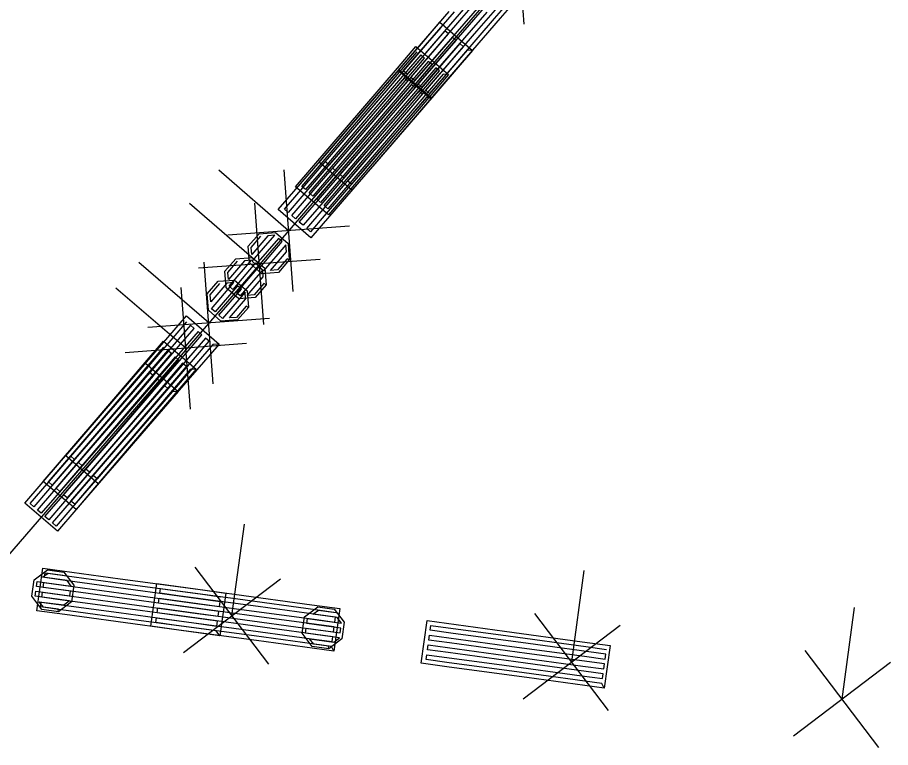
# Model space of a CAD drawing. Extents: x -266179 to -264727, y -1243225 to -1241702.
# Drawn here: x -264816.76 to -264802.58, y -1242509.48 to -1242497.62 of the extents above; entities that cross this region are included whole.
import ezdxf

# ---------------------------------------------------------------- set-up
doc = ezdxf.new("R2010")
doc.units = 0
for name, color, linetype in [('Vrstva 1', 7, 'Continuous'), ('Vrstva 19', 7, 'Continuous'), ('Vrstva 21', 7, 'Continuous')]:
    doc.layers.add(name, color=color, linetype=linetype)

msp = doc.modelspace()

# ---------------------------------------------------------------- linework, layer by layer
at = {"layer": 'Vrstva 1'}
msp.add_line((-264809.09, -1242497.3), (-264816.92, -1242506.37), dxfattribs=at)
at = {"layer": 'Vrstva 19'}
msp.add_line((-264809.09, -1242497.3), (-264816.92, -1242506.37), dxfattribs=at)
for points in [[(-264808.087, -1242496.674), (-264808.918, -1242497.634), (-264809.749, -1242498.594), (-264810.05, -1242498.942), (-264810.579, -1242498.484), (-264809.748, -1242497.524)], [(-264809.258, -1242497.432), (-264810.089, -1242498.392), (-264810.312, -1242498.649), (-264810.372, -1242498.597), (-264809.541, -1242497.636), (-264808.71, -1242496.676)], [(-264808.185, -1242496.681), (-264809.016, -1242497.641), (-264809.847, -1242498.601), (-264810.07, -1242498.858), (-264810.13, -1242498.806), (-264809.299, -1242497.846), (-264808.468, -1242496.885)], [(-264809.137, -1242497.536), (-264809.968, -1242498.497), (-264810.191, -1242498.754), (-264810.251, -1242498.701), (-264809.42, -1242497.741), (-264808.589, -1242496.781)], [(-264809.379, -1242497.327), (-264810.21, -1242498.287), (-264810.433, -1242498.544), (-264810.493, -1242498.492), (-264809.662, -1242497.532)], [(-264809.368, -1242498.159), (-264810.198, -1242499.121), (-264811.028, -1242500.082), (-264811.329, -1242500.43), (-264811.859, -1242499.972), (-264811.029, -1242499.011), (-264810.199, -1242498.05), (-264809.898, -1242497.702), (-264809.368, -1242498.159), (-264809.454, -1242498.152), (-264810.284, -1242499.113), (-264811.114, -1242500.074), (-264811.336, -1242500.331), (-264811.397, -1242500.279), (-264810.567, -1242499.318), (-264809.737, -1242498.357), (-264809.514, -1242498.099), (-264809.575, -1242498.047), (-264810.405, -1242499.008), (-264811.235, -1242499.969), (-264811.457, -1242500.227), (-264811.518, -1242500.174), (-264810.688, -1242499.213), (-264809.858, -1242498.252), (-264809.635, -1242497.995), (-264809.696, -1242497.942), (-264810.526, -1242498.903), (-264811.356, -1242499.865), (-264811.578, -1242500.122), (-264811.639, -1242500.07), (-264810.809, -1242499.109), (-264809.979, -1242498.147), (-264809.757, -1242497.89), (-264809.817, -1242497.838), (-264810.647, -1242498.799), (-264811.477, -1242499.76), (-264811.7, -1242500.017), (-264811.76, -1242499.965), (-264810.93, -1242499.004), (-264810.1, -1242498.043), (-264809.878, -1242497.785)], [(-264809.759, -1242498.551), (-264810.585, -1242499.516), (-264811.411, -1242500.48), (-264811.711, -1242500.83), (-264812.242, -1242500.374), (-264811.416, -1242499.41), (-264810.59, -1242498.445), (-264810.29, -1242498.096), (-264809.759, -1242498.551), (-264809.844, -1242498.544), (-264810.671, -1242499.508), (-264811.497, -1242500.473), (-264811.718, -1242500.731), (-264811.779, -1242500.679), (-264810.953, -1242499.714), (-264810.126, -1242498.75), (-264809.905, -1242498.492), (-264809.966, -1242498.44), (-264810.792, -1242499.404), (-264811.618, -1242500.369), (-264811.84, -1242500.627), (-264811.9, -1242500.575), (-264811.074, -1242499.61), (-264810.248, -1242498.646), (-264810.027, -1242498.388), (-264810.087, -1242498.336), (-264810.914, -1242499.3), (-264811.74, -1242500.264), (-264811.961, -1242500.523), (-264812.022, -1242500.471), (-264811.196, -1242499.506), (-264810.369, -1242498.542), (-264810.148, -1242498.283), (-264810.209, -1242498.231), (-264811.035, -1242499.196), (-264811.861, -1242500.16), (-264812.083, -1242500.419), (-264812.143, -1242500.366), (-264811.317, -1242499.402), (-264810.491, -1242498.438), (-264810.27, -1242498.179)], [(-264810.033, -1242498.93), (-264810.863, -1242499.891), (-264811.693, -1242500.852), (-264811.994, -1242501.2), (-264812.524, -1242500.743), (-264811.694, -1242499.782), (-264810.864, -1242498.82), (-264810.563, -1242498.472), (-264810.033, -1242498.93), (-264810.119, -1242498.922), (-264810.949, -1242499.883), (-264811.779, -1242500.844), (-264812.001, -1242501.102), (-264812.062, -1242501.049), (-264811.232, -1242500.088), (-264810.402, -1242499.127), (-264810.179, -1242498.87), (-264810.24, -1242498.817), (-264811.07, -1242499.778), (-264811.9, -1242500.74), (-264812.122, -1242500.997), (-264812.183, -1242500.945), (-264811.353, -1242499.984), (-264810.523, -1242499.022), (-264810.301, -1242498.765), (-264810.361, -1242498.713), (-264811.191, -1242499.674), (-264812.021, -1242500.635), (-264812.244, -1242500.892), (-264812.304, -1242500.84), (-264811.474, -1242499.879), (-264810.644, -1242498.918), (-264810.422, -1242498.66), (-264810.482, -1242498.608), (-264811.312, -1242499.569), (-264812.142, -1242500.53), (-264812.365, -1242500.788), (-264812.425, -1242500.735), (-264811.595, -1242499.774), (-264810.765, -1242498.813), (-264810.543, -1242498.556)], [(-264812.345, -1242501.561), (-264812.522, -1242501.765), (-264812.79, -1242501.785), (-264812.994, -1242501.608), (-264813.014, -1242501.34), (-264812.837, -1242501.136), (-264812.569, -1242501.116), (-264812.365, -1242501.293), (-264812.345, -1242501.561), (-264812.382, -1242501.542), (-264812.539, -1242501.724), (-264812.652, -1242501.732), (-264812.39, -1242501.429), (-264812.399, -1242501.316), (-264812.765, -1242501.74), (-264812.825, -1242501.688), (-264812.459, -1242501.264), (-264812.52, -1242501.212), (-264812.886, -1242501.636), (-264812.946, -1242501.583), (-264812.58, -1242501.159), (-264812.693, -1242501.168), (-264812.955, -1242501.47), (-264812.963, -1242501.358), (-264812.806, -1242501.176)], [(-264812.722, -1242501.964), (-264812.898, -1242502.169), (-264813.166, -1242502.19), (-264813.371, -1242502.014), (-264813.392, -1242501.746), (-264813.216, -1242501.541), (-264812.948, -1242501.521), (-264812.743, -1242501.696), (-264812.722, -1242501.964), (-264812.759, -1242501.946), (-264812.915, -1242502.128), (-264813.028, -1242502.137), (-264812.768, -1242501.833), (-264812.777, -1242501.72), (-264813.141, -1242502.146), (-264813.202, -1242502.093), (-264812.837, -1242501.668), (-264812.898, -1242501.616), (-264813.262, -1242502.041), (-264813.323, -1242501.989), (-264812.959, -1242501.564), (-264813.072, -1242501.573), (-264813.332, -1242501.877), (-264813.341, -1242501.764), (-264813.184, -1242501.582)], [(-264813.01, -1242502.331), (-264813.187, -1242502.535), (-264813.455, -1242502.555), (-264813.659, -1242502.378), (-264813.679, -1242502.11), (-264813.502, -1242501.906), (-264813.234, -1242501.887), (-264813.03, -1242502.063), (-264813.01, -1242502.331), (-264813.047, -1242502.312), (-264813.204, -1242502.494), (-264813.317, -1242502.502), (-264813.055, -1242502.2), (-264813.064, -1242502.087), (-264813.43, -1242502.511), (-264813.49, -1242502.458), (-264813.124, -1242502.034), (-264813.185, -1242501.982), (-264813.551, -1242502.406), (-264813.611, -1242502.354), (-264813.245, -1242501.93), (-264813.358, -1242501.938), (-264813.62, -1242502.241), (-264813.628, -1242502.128), (-264813.471, -1242501.946)], [(-264813.486, -1242502.927), (-264814.316, -1242503.888), (-264815.146, -1242504.85), (-264815.447, -1242505.198), (-264815.977, -1242504.74), (-264815.147, -1242503.779), (-264814.317, -1242502.818), (-264814.016, -1242502.47), (-264813.486, -1242502.927), (-264813.585, -1242502.935), (-264814.415, -1242503.896), (-264815.245, -1242504.857), (-264815.467, -1242505.114), (-264815.528, -1242505.062), (-264814.698, -1242504.101), (-264813.868, -1242503.14), (-264813.645, -1242502.882), (-264813.706, -1242502.83), (-264814.536, -1242503.791), (-264815.366, -1242504.752), (-264815.588, -1242505.01), (-264815.649, -1242504.957), (-264814.819, -1242503.996), (-264813.989, -1242503.035), (-264813.766, -1242502.778), (-264813.827, -1242502.725), (-264814.657, -1242503.686), (-264815.487, -1242504.648), (-264815.709, -1242504.905), (-264815.77, -1242504.853), (-264814.94, -1242503.892), (-264814.11, -1242502.93), (-264813.888, -1242502.673), (-264813.948, -1242502.621), (-264814.778, -1242503.582), (-264815.608, -1242504.543), (-264815.831, -1242504.8), (-264815.891, -1242504.748), (-264815.061, -1242503.787), (-264814.231, -1242502.826), (-264814.009, -1242502.568)], [(-264813.858, -1242503.336), (-264814.684, -1242504.3), (-264815.51, -1242505.264), (-264815.809, -1242505.614), (-264816.341, -1242505.158), (-264815.515, -1242504.194), (-264814.688, -1242503.229), (-264814.389, -1242502.88), (-264813.858, -1242503.336), (-264813.956, -1242503.343), (-264814.783, -1242504.308), (-264815.609, -1242505.272), (-264815.83, -1242505.53), (-264815.891, -1242505.478), (-264815.065, -1242504.514), (-264814.238, -1242503.549), (-264814.017, -1242503.291), (-264814.078, -1242503.239), (-264814.904, -1242504.204), (-264815.73, -1242505.168), (-264815.952, -1242505.426), (-264816.012, -1242505.374), (-264815.186, -1242504.41), (-264814.36, -1242503.445), (-264814.139, -1242503.187), (-264814.199, -1242503.135), (-264815.026, -1242504.099), (-264815.852, -1242505.064), (-264816.073, -1242505.322), (-264816.134, -1242505.27), (-264815.308, -1242504.306), (-264814.481, -1242503.341), (-264814.26, -1242503.083), (-264814.321, -1242503.031), (-264815.147, -1242503.995), (-264815.973, -1242504.96), (-264816.195, -1242505.218), (-264816.255, -1242505.166), (-264815.429, -1242504.201), (-264814.603, -1242503.237), (-264814.382, -1242502.979)], [(-264814.151, -1242503.698), (-264814.981, -1242504.659), (-264815.811, -1242505.62), (-264816.112, -1242505.968), (-264816.642, -1242505.511), (-264815.812, -1242504.549), (-264814.982, -1242503.588), (-264814.681, -1242503.24), (-264814.151, -1242503.698), (-264814.25, -1242503.705), (-264815.08, -1242504.666), (-264815.91, -1242505.627), (-264816.132, -1242505.885), (-264816.193, -1242505.832), (-264815.363, -1242504.871), (-264814.533, -1242503.91), (-264814.31, -1242503.653), (-264814.371, -1242503.6), (-264815.201, -1242504.561), (-264816.031, -1242505.523), (-264816.253, -1242505.78), (-264816.314, -1242505.728), (-264815.484, -1242504.767), (-264814.654, -1242503.805), (-264814.432, -1242503.548), (-264814.492, -1242503.496), (-264815.322, -1242504.457), (-264816.152, -1242505.418), (-264816.375, -1242505.675), (-264816.435, -1242505.623), (-264815.605, -1242504.662), (-264814.775, -1242503.701), (-264814.553, -1242503.443), (-264814.613, -1242503.391), (-264815.443, -1242504.352), (-264816.273, -1242505.313), (-264816.496, -1242505.571), (-264816.556, -1242505.518), (-264815.726, -1242504.557), (-264814.896, -1242503.596), (-264814.674, -1242503.339)], [(-264816.094, -1242507.275), (-264816.362, -1242507.238), (-264816.524, -1242507.024), (-264816.488, -1242506.757), (-264816.274, -1242506.594), (-264816.006, -1242506.631), (-264815.844, -1242506.845), (-264815.88, -1242507.112), (-264816.094, -1242507.275), (-264816.099, -1242507.234), (-264816.337, -1242507.201), (-264816.405, -1242507.111), (-264816.009, -1242507.165), (-264815.919, -1242507.097), (-264816.474, -1242507.021), (-264816.463, -1242506.942), (-264815.908, -1242507.018), (-264815.897, -1242506.938), (-264816.452, -1242506.863), (-264816.441, -1242506.783), (-264815.886, -1242506.859), (-264815.955, -1242506.769), (-264816.351, -1242506.715), (-264816.261, -1242506.647), (-264816.023, -1242506.679)], [(-264813.472, -1242507.665), (-264814.731, -1242507.493), (-264815.989, -1242507.322), (-264816.445, -1242507.259), (-264816.35, -1242506.566), (-264815.092, -1242506.738), (-264813.833, -1242506.909), (-264813.378, -1242506.971), (-264813.472, -1242507.665), (-264813.532, -1242507.586), (-264814.79, -1242507.415), (-264816.049, -1242507.243), (-264816.386, -1242507.197), (-264816.375, -1242507.118), (-264815.116, -1242507.289), (-264813.858, -1242507.461), (-264813.521, -1242507.507), (-264813.51, -1242507.428), (-264814.769, -1242507.256), (-264816.027, -1242507.084), (-264816.364, -1242507.038), (-264816.353, -1242506.959), (-264815.095, -1242507.131), (-264813.837, -1242507.302), (-264813.5, -1242507.348), (-264813.489, -1242507.269), (-264814.747, -1242507.097), (-264816.006, -1242506.926), (-264816.342, -1242506.88), (-264816.332, -1242506.801), (-264815.073, -1242506.972), (-264813.815, -1242507.144), (-264813.478, -1242507.19), (-264813.467, -1242507.111), (-264814.726, -1242506.939), (-264815.984, -1242506.767), (-264816.321, -1242506.721), (-264816.31, -1242506.642), (-264815.052, -1242506.814), (-264813.793, -1242506.985), (-264813.456, -1242507.031)], [(-264811.62, -1242507.916), (-264812.878, -1242507.744), (-264814.137, -1242507.572), (-264814.592, -1242507.51), (-264814.498, -1242506.816), (-264813.239, -1242506.988), (-264811.981, -1242507.16), (-264811.525, -1242507.222), (-264811.62, -1242507.916), (-264811.66, -1242507.839), (-264812.918, -1242507.668), (-264814.177, -1242507.496), (-264814.514, -1242507.45), (-264814.503, -1242507.371), (-264813.244, -1242507.543), (-264811.986, -1242507.714), (-264811.649, -1242507.76), (-264811.638, -1242507.681), (-264812.897, -1242507.509), (-264814.155, -1242507.338), (-264814.492, -1242507.292), (-264814.481, -1242507.212), (-264813.223, -1242507.384), (-264811.964, -1242507.556), (-264811.628, -1242507.602), (-264811.617, -1242507.522), (-264812.875, -1242507.351), (-264814.133, -1242507.179), (-264814.47, -1242507.133), (-264814.459, -1242507.054), (-264813.201, -1242507.225), (-264811.943, -1242507.397), (-264811.606, -1242507.443), (-264811.595, -1242507.364), (-264812.853, -1242507.192), (-264814.112, -1242507.021), (-264814.449, -1242506.975), (-264814.438, -1242506.895), (-264813.179, -1242507.067), (-264811.921, -1242507.239), (-264811.584, -1242507.285)], [(-264811.704, -1242507.876), (-264811.972, -1242507.839), (-264812.135, -1242507.625), (-264812.098, -1242507.358), (-264811.884, -1242507.195), (-264811.617, -1242507.232), (-264811.454, -1242507.446), (-264811.491, -1242507.713), (-264811.704, -1242507.876), (-264811.709, -1242507.835), (-264811.947, -1242507.802), (-264812.015, -1242507.712), (-264811.619, -1242507.766), (-264811.529, -1242507.698), (-264812.084, -1242507.622), (-264812.073, -1242507.543), (-264811.518, -1242507.619), (-264811.507, -1242507.539), (-264812.062, -1242507.464), (-264812.051, -1242507.385), (-264811.496, -1242507.46), (-264811.565, -1242507.37), (-264811.961, -1242507.316), (-264811.871, -1242507.248), (-264811.633, -1242507.28)], [(-264807.23, -1242508.517), (-264808.488, -1242508.345), (-264809.747, -1242508.173), (-264810.202, -1242508.111), (-264810.108, -1242507.418), (-264808.85, -1242507.589), (-264807.591, -1242507.761), (-264807.135, -1242507.823), (-264807.23, -1242508.517), (-264807.27, -1242508.441), (-264808.528, -1242508.269), (-264809.787, -1242508.097), (-264810.124, -1242508.051), (-264810.113, -1242507.972), (-264808.854, -1242508.144), (-264807.596, -1242508.315), (-264807.259, -1242508.361), (-264807.248, -1242508.282), (-264808.507, -1242508.11), (-264809.765, -1242507.939), (-264810.102, -1242507.893), (-264810.091, -1242507.813), (-264808.833, -1242507.985), (-264807.575, -1242508.157), (-264807.238, -1242508.203), (-264807.227, -1242508.123), (-264808.485, -1242507.952), (-264809.744, -1242507.78), (-264810.08, -1242507.734), (-264810.07, -1242507.655), (-264808.811, -1242507.827), (-264807.553, -1242507.998), (-264807.216, -1242508.044), (-264807.205, -1242507.965), (-264808.464, -1242507.793), (-264809.722, -1242507.622), (-264810.059, -1242507.576), (-264810.048, -1242507.496), (-264808.79, -1242507.668), (-264807.531, -1242507.84), (-264807.194, -1242507.886)]]:
    msp.add_lwpolyline(points, dxfattribs=at)
at = {"layer": 'Vrstva 21'}
for p, q in [((-264808.529, -1242497.732), (-264808.674, -1242495.757)), ((-264809.09, -1242497.3), (-264816.92, -1242506.37)), ((-264812.356, -1242501.086), (-264813.492, -1242500.105)), ((-264812.284, -1242502.073), (-264812.429, -1242500.098)), ((-264812.833, -1242501.625), (-264813.967, -1242500.643)), ((-264812.761, -1242502.612), (-264812.904, -1242500.638)), ((-264811.369, -1242501.013), (-264813.344, -1242501.158)), ((-264813.654, -1242502.584), (-264814.789, -1242501.604)), ((-264811.845, -1242501.554), (-264813.82, -1242501.696)), ((-264813.581, -1242503.572), (-264813.726, -1242501.597)), ((-264814.025, -1242502.994), (-264815.164, -1242502.019)), ((-264813.949, -1242503.982), (-264814.101, -1242502.007)), ((-264812.666, -1242502.512), (-264814.641, -1242502.657)), ((-264813.038, -1242502.918), (-264815.012, -1242503.071)), ((-264813.276, -1242507.34), (-264813.074, -1242505.854)), ((-264812.677, -1242508.128), (-264813.875, -1242506.552)), ((-264807.758, -1242508.09), (-264807.555, -1242506.604)), ((-264814.065, -1242507.939), (-264812.488, -1242506.741)), ((-264807.159, -1242508.878), (-264808.357, -1242507.302)), ((-264803.368, -1242508.692), (-264803.165, -1242507.205)), ((-264808.546, -1242508.689), (-264806.97, -1242507.491)), ((-264802.769, -1242509.48), (-264803.967, -1242507.903)), ((-264804.156, -1242509.291), (-264802.58, -1242508.093))]:
    msp.add_line(p, q, dxfattribs=at)

doc.saveas('drawing.dxf')
